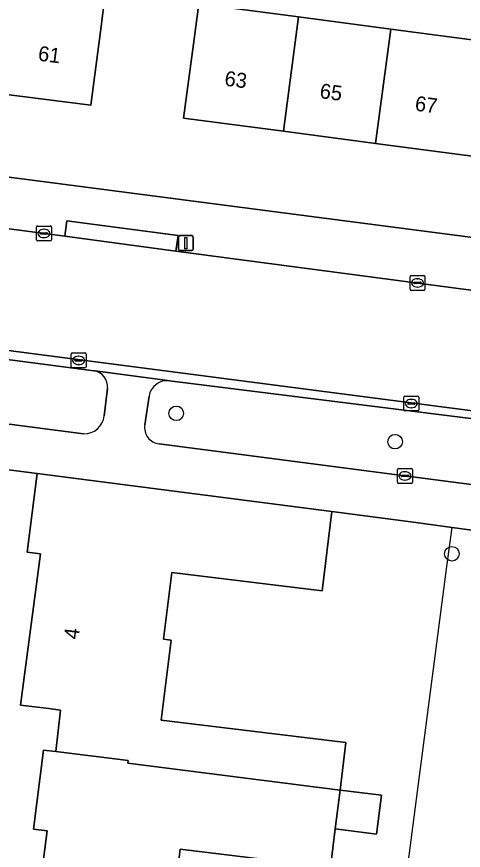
# Model space of a CAD drawing. Extents: x 162184 to 163154, y 385507 to 386516.
# Drawn here: x 162428.7 to 162458.7, y 386091 to 386146.9 of the extents above; entities that cross this region are included whole.
import ezdxf

# ---------------------------------------------------------------- set-up
doc = ezdxf.new("R2010")
doc.units = 0
for name, color, linetype in [('IMGEO_Boom', 7, 'Continuous'), ('IMGEO_Erf', 7, 'Continuous'), ('IMGEO_Groenvoorziening', 7, 'Continuous'), ('IMGEO_Hek', 7, 'Continuous'), ('IMGEO_Kolk', 7, 'Continuous'), ('IMGEO_Lichtmast', 7, 'Continuous'), ('IMGEO_Muur', 7, 'Continuous'), ('IMGEO_Pand', 7, 'Continuous'), ('IMGEO_Pand_nummerreeks', 7, 'Continuous'), ('IMGEO_Rijbaan_lokaal_gesloten', 7, 'Continuous'), ('IMGEO_Voetpad_open', 7, 'Continuous')]:
    doc.layers.add(name, color=color, linetype=linetype)

msp = doc.modelspace()

# ---------------------------------------------------------------- linework, layer by layer
at = {"layer": 'IMGEO_Boom'}
for centre in [(162439.427, 386120.305), (162454.095, 386118.407), (162457.904, 386110.886)]:
    msp.add_circle(centre, 0.489, dxfattribs=at)
at = {"layer": 'IMGEO_Erf'}
for points in [[(162345.395, 386146.93), (162477.513, 386129.721), (162478.217, 386135.069), (162471.78, 386135.916), (162465.433, 386136.751), (162459.26, 386137.563), (162452.79, 386138.415), (162446.605, 386139.228), (162439.92, 386140.108), (162440.573, 386145.066), (162440.929, 386147.77), (162447.617, 386146.89), (162453.802, 386146.076), (162460.272, 386145.225), (162466.445, 386144.413), (162472.792, 386143.578), (162479.226, 386142.731), (162480.617, 386153.295)], [(162429.444, 386082.164), (162430.77, 386092.306), (162429.857, 386092.423), (162430.532, 386097.717), (162431.348, 386097.618), (162431.658, 386100.411), (162430.892, 386100.505), (162428.983, 386100.738), (162430.323, 386110.881), (162429.428, 386111), (162430.108, 386116.262), (162407.83, 386119.134)], [(162500, 386107.017), (162478.348, 386109.886), (162457.918, 386112.66), (162455.485, 386112.99), (162449.855, 386113.717), (162449.205, 386108.402), (162439.124, 386109.633), (162438.579, 386105.162), (162439.074, 386105.102), (162438.419, 386099.738), (162450.792, 386098.225), (162450.404, 386095.045), (162453.181, 386094.693), (162452.861, 386092.073), (162450.086, 386092.442), (162449.77, 386089.853), (162439.688, 386091.084), (162439.142, 386086.614)]]:
    msp.add_lwpolyline(points, dxfattribs=at)
msp.add_lwpolyline([(162428.311, 386149.398), (162434.686, 386148.573), (162434.343, 386145.923), (162433.702, 386140.964), (162427.322, 386141.79), (162420.876, 386142.624), (162414.701, 386143.423), (162408.339, 386144.246), (162401.959, 386145.072), (162395.349, 386145.927), (162395.991, 386150.886), (162396.025, 386151.145), (162396.334, 386153.537), (162402.948, 386152.681), (162409.328, 386151.855), (162415.69, 386151.032), (162421.865, 386150.232)], close=True, dxfattribs=at)
at = {"layer": 'IMGEO_Groenvoorziening'}
for points in [[(162433.897, 386123.153), (162374.947, 386130.882)], [(162374.32, 386126.635), (162412.591, 386121.605), (162433.217, 386118.933)], [(162482.448, 386117.039), (162481.668, 386117.141), (162438.968, 386122.49)], [(162434.598, 386120.133), (162434.812, 386121.984)], [(162437.604, 386121.458), (162437.314, 386119.529)], [(162438.274, 386118.256), (162470.008, 386114.128), (162480.533, 386112.69), (162481.986, 386112.52)]]:
    msp.add_lwpolyline(points, dxfattribs=at)
for centre, radius, start, end in [((162433.761, 386122.104), 1.058, 353.485, 82.6171), ((162438.814, 386121.276), 1.224, 82.7802, 171.4419), ((162433.25, 386120.289), 1.357, 268.5904, 353.3867), ((162438.415, 386119.361), 1.114, 171.3245, 262.7172)]:
    msp.add_arc(centre, radius, start, end, dxfattribs=at)
at = {"layer": 'IMGEO_Hek'}
for points in [[(162457.574, 386110.037), (162457.918, 386112.66)], [(162454.696, 386088.073), (162457.574, 386110.037)]]:
    msp.add_lwpolyline(points, dxfattribs=at)
at = {"layer": 'IMGEO_Kolk'}
for p, q in [((162430.054, 386131.945), (162430.054, 386132.797)), ((162430.129, 386132.871), (162430.981, 386132.871)), ((162430.313, 386132.365), (162430.313, 386132.377)), ((162430.751, 386132.328), (162430.353, 386132.328)), ((162430.356, 386132.414), (162430.754, 386132.414)), ((162430.542, 386132.651), (162430.567, 386132.651)), ((162430.797, 386132.377), (162430.797, 386132.365)), ((162431.055, 386132.797), (162431.055, 386131.945)), ((162430.981, 386131.871), (162430.129, 386131.871)), ((162430.565, 386132.091), (162430.54, 386132.091)), ((162455.173, 386129.553), (162456.025, 386129.553)), ((162455.098, 386128.627), (162455.098, 386129.479)), ((162455.357, 386129.047), (162455.357, 386129.059)), ((162455.795, 386129.01), (162455.397, 386129.01)), ((162455.4, 386129.096), (162455.798, 386129.096)), ((162455.586, 386129.333), (162455.611, 386129.333)), ((162455.841, 386129.059), (162455.841, 386129.047)), ((162456.099, 386129.479), (162456.099, 386128.627)), ((162456.025, 386128.553), (162455.173, 386128.553)), ((162455.609, 386128.773), (162455.584, 386128.773)), ((162432.379, 386123.433), (162432.379, 386124.285)), ((162432.454, 386124.359), (162433.306, 386124.359)), ((162432.867, 386124.139), (162432.892, 386124.139)), ((162433.38, 386124.285), (162433.38, 386123.433)), ((162432.638, 386123.853), (162432.638, 386123.865)), ((162433.076, 386123.816), (162432.678, 386123.816)), ((162432.681, 386123.902), (162433.079, 386123.902)), ((162432.89, 386123.579), (162432.865, 386123.579)), ((162433.122, 386123.865), (162433.122, 386123.853)), ((162433.306, 386123.359), (162432.454, 386123.359)), ((162454.683, 386120.54), (162454.683, 386121.392)), ((162454.758, 386121.466), (162455.61, 386121.466)), ((162455.171, 386121.246), (162455.196, 386121.246)), ((162455.684, 386121.392), (162455.684, 386120.54)), ((162454.942, 386120.96), (162454.942, 386120.972)), ((162455.38, 386120.923), (162454.982, 386120.923)), ((162454.985, 386121.009), (162455.383, 386121.009)), ((162455.194, 386120.686), (162455.169, 386120.686)), ((162455.426, 386120.972), (162455.426, 386120.96)), ((162455.61, 386120.466), (162454.758, 386120.466)), ((162454.256, 386115.682), (162454.256, 386116.534)), ((162454.331, 386116.608), (162455.183, 386116.608)), ((162454.515, 386116.102), (162454.515, 386116.114)), ((162454.558, 386116.151), (162454.956, 386116.151)), ((162454.744, 386116.388), (162454.769, 386116.388)), ((162454.999, 386116.114), (162454.999, 386116.102)), ((162455.257, 386116.534), (162455.257, 386115.682)), ((162455.183, 386115.608), (162454.331, 386115.608)), ((162454.953, 386116.065), (162454.555, 386116.065)), ((162454.767, 386115.828), (162454.742, 386115.828))]:
    msp.add_line(p, q, dxfattribs=at)
for points in [[(162430.054, 386131.945), (162430.054, 386132.797)], [(162430.129, 386132.871), (162430.981, 386132.871)], [(162431.055, 386132.797), (162431.055, 386131.945)], [(162430.981, 386131.871), (162430.129, 386131.871)], [(162455.173, 386129.553), (162456.025, 386129.553)], [(162455.098, 386128.627), (162455.098, 386129.479)], [(162456.099, 386129.479), (162456.099, 386128.627)], [(162456.025, 386128.553), (162455.173, 386128.553)], [(162432.379, 386123.433), (162432.379, 386124.285)], [(162432.454, 386124.359), (162433.306, 386124.359)], [(162433.38, 386124.285), (162433.38, 386123.433)], [(162433.306, 386123.359), (162432.454, 386123.359)], [(162454.683, 386120.54), (162454.683, 386121.392)], [(162454.758, 386121.466), (162455.61, 386121.466)], [(162455.684, 386121.392), (162455.684, 386120.54)], [(162455.61, 386120.466), (162454.758, 386120.466)], [(162454.256, 386115.682), (162454.256, 386116.534)], [(162454.331, 386116.608), (162455.183, 386116.608)], [(162455.257, 386116.534), (162455.257, 386115.682)], [(162455.183, 386115.608), (162454.331, 386115.608)]]:
    msp.add_lwpolyline(points, dxfattribs=at)
for centre, radius, start, end in [((162430.131, 386132.795), 0.0765, 91.552, 178.448), ((162430.131, 386132.795), 0.0765, 91.552, 178.448), ((162430.353, 386132.374), 0.0403, 85.8775, 175.7526), ((162430.35, 386132.364), 0.0366, 178.938, 274.7102), ((162430.754, 386132.371), 0.043, 264.8664, 352.4533), ((162430.758, 386132.376), 0.0386, 1.7309, 96.639), ((162430.979, 386132.795), 0.0765, 1.552, 88.448), ((162430.979, 386132.795), 0.0765, 1.552, 88.448), ((162430.131, 386131.947), 0.0765, 181.552, 268.448), ((162430.131, 386131.947), 0.0765, 181.552, 268.448), ((162430.979, 386131.947), 0.0765, 271.552, 358.448), ((162430.979, 386131.947), 0.0765, 271.552, 358.448), ((162455.175, 386129.477), 0.0765, 91.552, 178.448), ((162455.175, 386129.477), 0.0765, 91.552, 178.448), ((162456.023, 386129.477), 0.0765, 1.552, 88.448), ((162456.023, 386129.477), 0.0765, 1.552, 88.448), ((162455.397, 386129.056), 0.0403, 85.8775, 175.7526), ((162455.394, 386129.046), 0.0366, 178.938, 274.7102), ((162455.798, 386129.053), 0.043, 264.8664, 352.4533), ((162455.802, 386129.058), 0.0386, 1.7309, 96.639), ((162455.175, 386128.629), 0.0765, 181.552, 268.448), ((162455.175, 386128.629), 0.0765, 181.552, 268.448), ((162456.023, 386128.629), 0.0765, 271.552, 358.448), ((162456.023, 386128.629), 0.0765, 271.552, 358.448), ((162432.456, 386124.283), 0.0765, 91.552, 178.448), ((162432.456, 386124.283), 0.0765, 91.552, 178.448), ((162433.304, 386124.283), 0.0765, 1.552, 88.448), ((162433.304, 386124.283), 0.0765, 1.552, 88.448), ((162432.456, 386123.435), 0.0765, 181.552, 268.448), ((162432.456, 386123.435), 0.0765, 181.552, 268.448), ((162432.678, 386123.862), 0.0403, 85.8775, 175.7526), ((162432.675, 386123.852), 0.0366, 178.938, 274.7102), ((162433.079, 386123.859), 0.043, 264.8664, 352.4533), ((162433.083, 386123.864), 0.0386, 1.7309, 96.639), ((162433.304, 386123.435), 0.0765, 271.552, 358.448), ((162433.304, 386123.435), 0.0765, 271.552, 358.448), ((162454.76, 386121.39), 0.0765, 91.552, 178.448), ((162454.76, 386121.39), 0.0765, 91.552, 178.448), ((162455.608, 386121.39), 0.0765, 1.552, 88.448), ((162455.608, 386121.39), 0.0765, 1.552, 88.448), ((162454.982, 386120.969), 0.0403, 85.8775, 175.7526), ((162454.979, 386120.959), 0.0366, 178.938, 274.7102), ((162455.383, 386120.966), 0.043, 264.8664, 352.4533), ((162455.387, 386120.971), 0.0386, 1.7309, 96.639), ((162454.76, 386120.542), 0.0765, 181.552, 268.448), ((162454.76, 386120.542), 0.0765, 181.552, 268.448), ((162455.608, 386120.542), 0.0765, 271.552, 358.448), ((162455.608, 386120.542), 0.0765, 271.552, 358.448), ((162454.333, 386116.532), 0.0765, 91.552, 178.448), ((162454.333, 386116.532), 0.0765, 91.552, 178.448), ((162454.555, 386116.111), 0.0403, 85.8775, 175.7526), ((162454.96, 386116.113), 0.0386, 1.7309, 96.639), ((162455.181, 386116.532), 0.0765, 1.552, 88.448), ((162455.181, 386116.532), 0.0765, 1.552, 88.448), ((162454.333, 386115.684), 0.0765, 181.552, 268.448), ((162454.333, 386115.684), 0.0765, 181.552, 268.448), ((162454.552, 386116.101), 0.0366, 178.938, 274.7102), ((162454.956, 386116.108), 0.043, 264.8664, 352.4533), ((162455.181, 386115.684), 0.0765, 271.552, 358.448), ((162455.181, 386115.684), 0.0765, 271.552, 358.448)]:
    msp.add_arc(centre, radius, start, end, dxfattribs=at)
for centre, major_axis, ratio, start_param, end_param in [((162430.541, 386132.371), (-0.387, 0.002), 0.722429, 4.712389, 7.853982), ((162430.566, 386132.371), (-0.39, 0.002), 0.717154, 1.570796, 4.712389), ((162455.585, 386129.053), (-0.387, 0.002), 0.722429, 4.712389, 7.853982), ((162455.61, 386129.053), (-0.39, 0.002), 0.717154, 1.570796, 4.712389), ((162432.866, 386123.859), (-0.387, 0.002), 0.722429, 4.712389, 7.853982), ((162432.891, 386123.859), (-0.39, 0.002), 0.717154, 1.570796, 4.712389), ((162455.17, 386120.966), (-0.387, 0.002), 0.722429, 4.712389, 7.853982), ((162455.195, 386120.966), (-0.39, 0.002), 0.717154, 1.570796, 4.712389), ((162454.743, 386116.108), (-0.387, 0.002), 0.722429, 4.712389, 7.853982), ((162454.768, 386116.108), (-0.39, 0.002), 0.717154, 1.570796, 4.712389)]:
    msp.add_ellipse(centre, major_axis=major_axis, ratio=ratio, start_param=start_param, end_param=end_param, dxfattribs=at)
at = {"layer": 'IMGEO_Lichtmast'}
for p, q in [((162439.573, 386131.323), (162439.573, 386132.123)), ((162439.573, 386132.123), (162439.573, 386131.323)), ((162439.673, 386132.223), (162440.463, 386132.223)), ((162440.463, 386132.223), (162439.673, 386132.223)), ((162440.563, 386132.123), (162440.563, 386131.323)), ((162440.563, 386131.323), (162440.563, 386132.123)), ((162440.463, 386131.223), (162439.673, 386131.223)), ((162439.673, 386131.223), (162440.463, 386131.223))]:
    msp.add_line(p, q, dxfattribs=at)
msp.add_lwpolyline([(162439.993, 386132.098), (162440.143, 386132.098), (162440.143, 386131.348), (162439.993, 386131.348), (162439.993, 386132.098)], dxfattribs=at)
for centre, start, end in [((162439.673, 386132.123), 90, 180), ((162439.673, 386132.123), 90, 180), ((162440.463, 386132.123), 0, 90), ((162440.463, 386132.123), 360, 90), ((162439.673, 386131.323), 180, 270), ((162439.673, 386131.323), 180, 270), ((162440.463, 386131.323), 270, 0), ((162440.463, 386131.323), 270, 0)]:
    msp.add_arc(centre, 0.1, start, end, dxfattribs=at)
at = {"layer": 'IMGEO_Muur'}
msp.add_lwpolyline([(162407.83, 386119.134), (162430.108, 386116.262)], dxfattribs=at)
at = {"layer": 'IMGEO_Pand'}
for points in [[(162427.322, 386141.79), (162433.702, 386140.964), (162434.343, 386145.923), (162434.686, 386148.573), (162428.311, 386149.398)], [(162447.617, 386146.89), (162440.929, 386147.77), (162440.573, 386145.066), (162439.92, 386140.108), (162446.605, 386139.228)], [(162446.605, 386139.228), (162452.79, 386138.415), (162453.802, 386146.076), (162447.617, 386146.89)], [(162460.272, 386145.225), (162453.802, 386146.076), (162452.79, 386138.415), (162459.26, 386137.563)], [(162439.124, 386109.633), (162449.205, 386108.402), (162449.855, 386113.717), (162430.108, 386116.262), (162429.428, 386111), (162430.323, 386110.881), (162428.983, 386100.738), (162430.892, 386100.505), (162431.658, 386100.411), (162431.348, 386097.618), (162436.208, 386097.025), (162436.186, 386096.848), (162450.404, 386095.045), (162450.792, 386098.225), (162438.419, 386099.738), (162439.074, 386105.102), (162438.579, 386105.162)], [(162450.086, 386092.442), (162450.404, 386095.045), (162436.186, 386096.848), (162436.208, 386097.025), (162431.348, 386097.618), (162430.532, 386097.717), (162429.857, 386092.423), (162430.77, 386092.306), (162429.444, 386082.164), (162431.329, 386081.925), (162436.473, 386081.271), (162436.124, 386078.528), (162436.104, 386078.372), (162450.955, 386076.471), (162451.347, 386079.68), (162438.983, 386081.189), (162439.638, 386086.553), (162439.142, 386086.614), (162439.688, 386091.084), (162449.77, 386089.853)], [(162450.404, 386095.045), (162450.086, 386092.442), (162452.861, 386092.073), (162453.181, 386094.693)]]:
    msp.add_lwpolyline(points, close=True, dxfattribs=at)
at = {"layer": 'IMGEO_Rijbaan_lokaal_gesloten'}
msp.add_lwpolyline([(162483.155, 386125.393), (162478.798, 386125.983), (162439.406, 386131.193), (162431.953, 386132.179), (162419.58, 386133.815), (162418.517, 386125.775), (162458.948, 386120.525), (162482.119, 386117.517)], dxfattribs=at)
at = {"layer": 'IMGEO_Voetpad_open'}
for points in [[(162503.083, 386125.373), (162498.874, 386126.939), (162479.088, 386129.516), (162477.513, 386129.721), (162345.395, 386146.93), (162342.796, 386147.231), (162310.208, 386151.62), (162307.719, 386151.881), (162300.419, 386152.832), (162280.789, 386155.39), (162279.545, 386155.552), (162276.659, 386155.928), (162272.878, 386156.421), (162272.377, 386156.487), (162267.776, 386157.086), (162265.987, 386157.319), (162263.283, 386157.672), (162261.989, 386154.265)], [(162350.777, 386142.911), (162387.999, 386137.992), (162388.064, 386138.487), (162394.35, 386137.656), (162394.285, 386137.161), (162414.771, 386134.451), (162419.58, 386133.815), (162431.953, 386132.179), (162432.091, 386133.22), (162439.544, 386132.234), (162439.406, 386131.193), (162478.798, 386125.983), (162478.939, 386127.024), (162483.675, 386126.382), (162483.523, 386125.263)], [(162335.977, 386136.365), (162310.353, 386139.77), (162310.282, 386139.248), (162340.574, 386135.313), (162343.99, 386134.88), (162370.427, 386131.472), (162370.591, 386131.46), (162374.85, 386130.906), (162374.947, 386130.882), (162433.897, 386123.153), (162433.998, 386123.151), (162438.832, 386122.519), (162438.968, 386122.49), (162481.668, 386117.141), (162482.448, 386117.039), (162488.462, 386116.238), (162488.565, 386116.214), (162502.033, 386114.344), (162550.987, 386107.982)], [(162482.119, 386117.517), (162458.948, 386120.525), (162418.517, 386125.775), (162413.706, 386126.402), (162349.248, 386134.706)], [(162319.033, 386130.38), (162332.132, 386128.681), (162335.109, 386128.306), (162373.204, 386123.496), (162379.704, 386122.675), (162382.521, 386122.36), (162388.099, 386121.683), (162407.83, 386119.134), (162430.108, 386116.262), (162449.855, 386113.717), (162455.485, 386112.99), (162457.918, 386112.66), (162478.348, 386109.886), (162500, 386107.017), (162527.457, 386103.379), (162530.464, 386102.981), (162535.156, 386102.359), (162549.072, 386100.544)], [(162433.217, 386118.933), (162412.591, 386121.605), (162374.32, 386126.635)], [(162438.968, 386122.49), (162438.832, 386122.519), (162433.998, 386123.151), (162433.897, 386123.153)], [(162434.812, 386121.984), (162434.598, 386120.133)], [(162437.314, 386119.529), (162437.604, 386121.458)], [(162481.986, 386112.52), (162480.533, 386112.69), (162470.008, 386114.128), (162438.274, 386118.256)]]:
    msp.add_lwpolyline(points, dxfattribs=at)
msp.add_lwpolyline([(162439.406, 386131.193), (162439.544, 386132.234), (162432.091, 386133.22), (162431.953, 386132.179)], close=True, dxfattribs=at)
for centre, radius, start, end in [((162433.761, 386122.104), 1.058, 353.485, 82.6171), ((162438.814, 386121.276), 1.224, 82.7802, 171.4419), ((162433.25, 386120.289), 1.357, 268.5904, 353.3867), ((162438.415, 386119.361), 1.114, 171.3245, 262.7172)]:
    msp.add_arc(centre, radius, start, end, dxfattribs=at)

# ---------------------------------------------------------------- texts
at = {"layer": 'IMGEO_Pand_nummerreeks'}
for s, rotation, p in [('61', 352.6267, (162430.122, 386143.969)), ('63', 352.5043, (162442.621, 386142.294)), ('65', 352.5043, (162449.004, 386141.454)), ('67', 352.5043, (162455.386, 386140.615)), ('4', 82.4715, (162432.869, 386105.107))]:
    msp.add_text(s, height=1, rotation=rotation, dxfattribs=at).set_placement(p)

doc.saveas('drawing.dxf')
